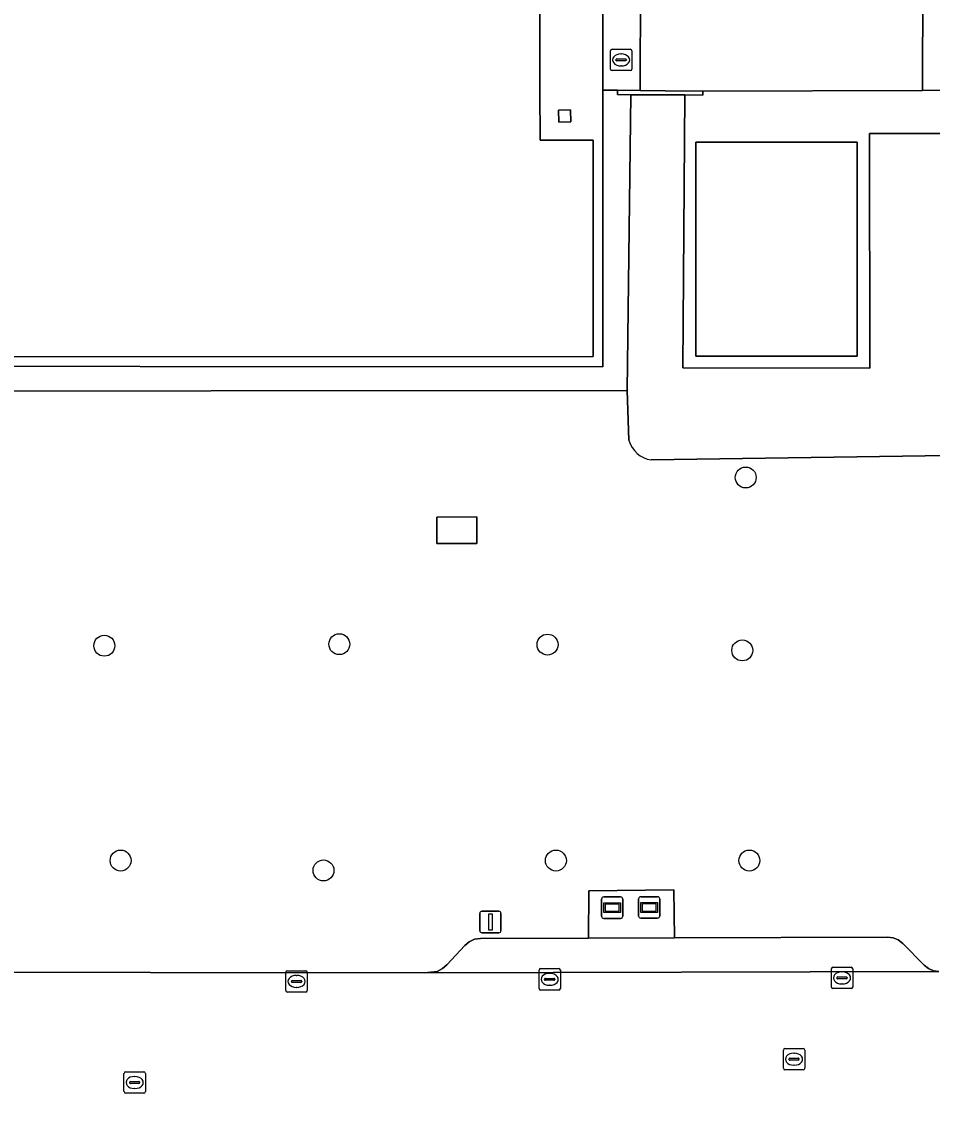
# Model space of a CAD drawing. Extents: x 161477 to 163040, y 383680 to 384871.
# Drawn here: x 162469.9 to 162512.5, y 384440.4 to 384491 of the extents above; entities that cross this region are included whole.
import ezdxf

# ---------------------------------------------------------------- set-up
doc = ezdxf.new("R2010")
doc.units = 0
for name, color, linetype in [('IMGEO_Boom', 7, 'Continuous'), ('IMGEO_Erf', 7, 'Continuous'), ('IMGEO_Groenvoorziening', 7, 'Continuous'), ('IMGEO_Informatiebord', 7, 'Continuous'), ('IMGEO_Kolk', 7, 'Continuous'), ('IMGEO_Lichtmast', 7, 'Continuous'), ('IMGEO_Muur', 7, 'Continuous'), ('IMGEO_Pand', 7, 'Continuous'), ('IMGEO_Parkeervlak_open', 7, 'Continuous'), ('IMGEO_Rijbaan_lokaal_open', 7, 'Continuous'), ('IMGEO_Rioolput', 7, 'Continuous'), ('IMGEO_Voetpad_gesloten', 7, 'Continuous'), ('IMGEO_Voetpad_halfverhard', 7, 'Continuous'), ('IMGEO_Voetpad_open', 7, 'Continuous')]:
    doc.layers.add(name, color=color, linetype=linetype)

msp = doc.modelspace()

# ---------------------------------------------------------------- linework, layer by layer
at = {"layer": 'IMGEO_Boom'}
for centre in [(162503.76, 384469.71), (162473.79, 384461.85), (162484.77, 384461.92), (162494.5, 384461.9), (162503.6, 384461.63), (162474.55, 384451.81), (162484.03, 384451.35), (162494.89, 384451.81), (162503.93, 384451.81)]:
    msp.add_circle(centre, 0.489, dxfattribs=at)
at = {"layer": 'IMGEO_Erf'}
for points in [[(162497.086, 384492.919), (162496.758, 384492.918), (162496.752, 384495.181), (162496.624, 384495.19), (162494.144, 384495.19), (162494.147, 384487.804), (162494.148, 384485.464), (162496.628, 384485.466), (162496.636, 384475.356), (162454.274, 384475.352), (162454.279, 384485.463), (162456.759, 384485.461), (162456.756, 384487.762), (162454.138, 384487.791), (162454.16, 384487.394), (162453.808, 384487.393), (162453.808, 384474.909), (162497.086, 384474.88), (162497.086, 384487.801)], [(162495.574, 384486.89), (162495.589, 384486.324), (162495.023, 384486.309), (162495.008, 384486.875)]]:
    msp.add_lwpolyline(points, close=True, dxfattribs=at)
at = {"layer": 'IMGEO_Groenvoorziening'}
for points in [[(162498.302, 384471.457), (162498.227, 384473.767), (162459.314, 384473.738), (162459.375, 384472.188), (162466.875, 384472.188), (162466.893, 384467.077), (162454.799, 384467.129), (162454.817, 384472.153), (162456.811, 384472.188), (162456.775, 384473.736), (162452.696, 384473.733), (162452.683, 384487.577), (162449.136, 384487.566), (162449.132, 384487.764), (162445.309, 384487.742)], [(162513.128, 384485.782), (162509.548, 384485.786), (162509.56, 384474.819), (162500.823, 384474.839), (162500.91, 384487.586), (162500, 384487.584), (162499.234, 384487.583), (162498.387, 384487.593), (162498.227, 384473.767), (162498.302, 384471.457)], [(162499.346, 384470.531), (162513.213, 384470.742), (162513.233, 384471.563), (162513.128, 384485.782)], [(162513.213, 384470.742), (162499.346, 384470.531)], [(162450.332, 384446.614), (162488.746, 384446.568), (162489.346, 384446.631), (162489.59, 384446.769), (162489.796, 384446.939), (162490.632, 384447.847), (162490.843, 384448.021), (162491.094, 384448.131), (162491.364, 384448.17), (162496.407, 384448.188), (162496.422, 384450.396), (162500.406, 384450.439), (162500.432, 384448.203), (162510.383, 384448.238), (162510.644, 384448.205), (162510.888, 384448.103), (162511.097, 384447.942), (162512.098, 384446.93), (162512.298, 384446.774), (162512.532, 384446.659)]]:
    msp.add_lwpolyline(points, dxfattribs=at)
msp.add_lwpolyline([(162489.324, 384467.863), (162491.194, 384467.864), (162491.194, 384466.632), (162489.324, 384466.631)], close=True, dxfattribs=at)
msp.add_arc((162499.514, 384471.772), 1.252, 194.5651, 262.2906, dxfattribs=at)
msp.add_arc((162499.514, 384471.772), 1.252, 194.5651, 262.2906, dxfattribs=at)
at = {"layer": 'IMGEO_Informatiebord'}
for p, q in [((162497.025, 384449.21), (162497.025, 384450.01)), ((162497.025, 384450.01), (162497.025, 384449.21)), ((162497.125, 384450.11), (162497.915, 384450.11)), ((162497.915, 384450.11), (162497.125, 384450.11)), ((162498.015, 384450.01), (162498.015, 384449.21)), ((162498.015, 384449.21), (162498.015, 384450.01)), ((162498.755, 384449.22), (162498.755, 384450.02)), ((162498.755, 384450.02), (162498.755, 384449.22)), ((162498.855, 384450.12), (162499.645, 384450.12)), ((162499.645, 384450.12), (162498.855, 384450.12)), ((162499.745, 384450.02), (162499.745, 384449.22)), ((162499.745, 384449.22), (162499.745, 384450.02)), ((162497.915, 384449.11), (162497.125, 384449.11)), ((162497.125, 384449.11), (162497.915, 384449.11)), ((162499.645, 384449.12), (162498.855, 384449.12)), ((162498.855, 384449.12), (162499.645, 384449.12))]:
    msp.add_line(p, q, dxfattribs=at)
for points in [[(162497.126, 384449.842), (162497.914, 384449.842), (162497.914, 384449.378), (162497.126, 384449.378), (162497.126, 384449.842)], [(162497.191, 384449.777), (162497.191, 384449.443), (162497.849, 384449.443), (162497.849, 384449.777), (162497.191, 384449.777)], [(162498.856, 384449.852), (162499.644, 384449.852), (162499.644, 384449.388), (162498.856, 384449.388), (162498.856, 384449.852)], [(162498.921, 384449.787), (162498.921, 384449.453), (162499.579, 384449.453), (162499.579, 384449.787), (162498.921, 384449.787)]]:
    msp.add_lwpolyline(points, dxfattribs=at)
for centre, start, end in [((162497.125, 384450.01), 90, 180), ((162497.125, 384450.01), 90, 180), ((162497.915, 384450.01), 0, 90), ((162497.915, 384450.01), 360, 90), ((162498.855, 384450.02), 90, 180), ((162498.855, 384450.02), 90, 180), ((162499.645, 384450.02), 0, 90), ((162499.645, 384450.02), 360, 90), ((162497.125, 384449.21), 180, 270), ((162497.125, 384449.21), 180, 270), ((162497.915, 384449.21), 270, 0), ((162497.915, 384449.21), 270, 0), ((162498.855, 384449.22), 180, 270), ((162498.855, 384449.22), 180, 270), ((162499.645, 384449.22), 270, 0), ((162499.645, 384449.22), 270, 0)]:
    msp.add_arc(centre, 0.1, start, end, dxfattribs=at)
at = {"layer": 'IMGEO_Kolk'}
for p, q in [((162494.176, 384446.762), (162495.028, 384446.762)), ((162507.761, 384445.902), (162507.761, 384446.754)), ((162507.836, 384446.828), (162508.688, 384446.828)), ((162508.762, 384446.754), (162508.762, 384445.902)), ((162482.271, 384445.738), (162482.271, 384446.59)), ((162482.346, 384446.664), (162483.198, 384446.664)), ((162482.759, 384446.444), (162482.784, 384446.444)), ((162483.272, 384446.59), (162483.272, 384445.738)), ((162494.101, 384445.836), (162494.101, 384446.688)), ((162494.36, 384446.256), (162494.36, 384446.268)), ((162494.403, 384446.305), (162494.801, 384446.305)), ((162494.589, 384446.542), (162494.614, 384446.542)), ((162494.844, 384446.268), (162494.844, 384446.256)), ((162495.102, 384446.688), (162495.102, 384445.836)), ((162508.02, 384446.322), (162508.02, 384446.334)), ((162508.458, 384446.285), (162508.06, 384446.285)), ((162508.063, 384446.371), (162508.461, 384446.371)), ((162508.249, 384446.608), (162508.274, 384446.608)), ((162508.504, 384446.334), (162508.504, 384446.322)), ((162482.53, 384446.158), (162482.53, 384446.17)), ((162482.968, 384446.121), (162482.57, 384446.121)), ((162482.573, 384446.207), (162482.971, 384446.207)), ((162482.782, 384445.884), (162482.757, 384445.884)), ((162483.014, 384446.17), (162483.014, 384446.158)), ((162495.028, 384445.762), (162494.176, 384445.762)), ((162494.798, 384446.219), (162494.4, 384446.219)), ((162494.612, 384445.982), (162494.587, 384445.982)), ((162508.688, 384445.828), (162507.836, 384445.828)), ((162508.272, 384446.048), (162508.247, 384446.048)), ((162483.198, 384445.664), (162482.346, 384445.664))]:
    msp.add_line(p, q, dxfattribs=at)
for points in [[(162494.176, 384446.762), (162495.028, 384446.762)], [(162507.761, 384445.902), (162507.761, 384446.754)], [(162507.836, 384446.828), (162508.688, 384446.828)], [(162508.762, 384446.754), (162508.762, 384445.902)], [(162482.271, 384445.738), (162482.271, 384446.59)], [(162482.346, 384446.664), (162483.198, 384446.664)], [(162483.272, 384446.59), (162483.272, 384445.738)], [(162494.101, 384445.836), (162494.101, 384446.688)], [(162495.102, 384446.688), (162495.102, 384445.836)], [(162495.028, 384445.762), (162494.176, 384445.762)], [(162508.688, 384445.828), (162507.836, 384445.828)], [(162483.198, 384445.664), (162482.346, 384445.664)]]:
    msp.add_lwpolyline(points, dxfattribs=at)
for centre, radius, start, end in [((162494.178, 384446.686), 0.0765, 91.552, 178.448), ((162494.178, 384446.686), 0.0765, 91.552, 178.448), ((162495.026, 384446.686), 0.0765, 1.552, 88.448), ((162495.026, 384446.686), 0.0765, 1.552, 88.448), ((162507.838, 384446.752), 0.0765, 91.552, 178.448), ((162507.838, 384446.752), 0.0765, 91.552, 178.448), ((162508.686, 384446.752), 0.0765, 1.552, 88.448), ((162508.686, 384446.752), 0.0765, 1.552, 88.448), ((162482.348, 384446.588), 0.0765, 91.552, 178.448), ((162482.348, 384446.588), 0.0765, 91.552, 178.448), ((162483.196, 384446.588), 0.0765, 1.552, 88.448), ((162483.196, 384446.588), 0.0765, 1.552, 88.448), ((162494.4, 384446.265), 0.0403, 85.8775, 175.7526), ((162494.397, 384446.255), 0.0366, 178.938, 274.7102), ((162494.801, 384446.262), 0.043, 264.8664, 352.4533), ((162494.805, 384446.267), 0.0386, 1.7309, 96.639), ((162508.06, 384446.331), 0.0403, 85.8775, 175.7526), ((162508.057, 384446.321), 0.0366, 178.938, 274.7102), ((162508.461, 384446.328), 0.043, 264.8664, 352.4533), ((162508.465, 384446.333), 0.0386, 1.7309, 96.639), ((162482.348, 384445.74), 0.0765, 181.552, 268.448), ((162482.348, 384445.74), 0.0765, 181.552, 268.448), ((162482.57, 384446.167), 0.0403, 85.8775, 175.7526), ((162482.567, 384446.157), 0.0366, 178.938, 274.7102), ((162482.971, 384446.164), 0.043, 264.8664, 352.4533), ((162482.975, 384446.169), 0.0386, 1.7309, 96.639), ((162483.196, 384445.74), 0.0765, 271.552, 358.448), ((162483.196, 384445.74), 0.0765, 271.552, 358.448), ((162494.178, 384445.838), 0.0765, 181.552, 268.448), ((162494.178, 384445.838), 0.0765, 181.552, 268.448), ((162495.026, 384445.838), 0.0765, 271.552, 358.448), ((162495.026, 384445.838), 0.0765, 271.552, 358.448), ((162507.838, 384445.904), 0.0765, 181.552, 268.448), ((162507.838, 384445.904), 0.0765, 181.552, 268.448), ((162508.686, 384445.904), 0.0765, 271.552, 358.448), ((162508.686, 384445.904), 0.0765, 271.552, 358.448)]:
    msp.add_arc(centre, radius, start, end, dxfattribs=at)
for centre, major_axis, ratio, start_param, end_param in [((162482.758, 384446.164), (-0.387, 0.002), 0.722429, 4.712389, 7.853982), ((162482.783, 384446.164), (-0.39, 0.002), 0.717154, 1.570796, 4.712389), ((162494.588, 384446.262), (-0.387, 0.002), 0.722429, 4.712389, 7.853982), ((162494.613, 384446.262), (-0.39, 0.002), 0.717154, 1.570796, 4.712389), ((162508.248, 384446.328), (-0.387, 0.002), 0.722429, 4.712389, 7.853982), ((162508.273, 384446.328), (-0.39, 0.002), 0.717154, 1.570796, 4.712389)]:
    msp.add_ellipse(centre, major_axis=major_axis, ratio=ratio, start_param=start_param, end_param=end_param, dxfattribs=at)
at = {"layer": 'IMGEO_Lichtmast'}
for p, q in [((162491.335, 384448.54), (162491.335, 384449.34)), ((162491.335, 384449.34), (162491.335, 384448.54)), ((162491.435, 384449.44), (162492.225, 384449.44)), ((162492.225, 384449.44), (162491.435, 384449.44)), ((162492.325, 384449.34), (162492.325, 384448.54)), ((162492.325, 384448.54), (162492.325, 384449.34)), ((162492.225, 384448.44), (162491.435, 384448.44)), ((162491.435, 384448.44), (162492.225, 384448.44))]:
    msp.add_line(p, q, dxfattribs=at)
msp.add_lwpolyline([(162491.755, 384449.315), (162491.905, 384449.315), (162491.905, 384448.565), (162491.755, 384448.565), (162491.755, 384449.315)], dxfattribs=at)
for centre, start, end in [((162491.435, 384449.34), 90, 180), ((162491.435, 384449.34), 90, 180), ((162492.225, 384449.34), 0, 90), ((162492.225, 384449.34), 360, 90), ((162491.435, 384448.54), 180, 270), ((162491.435, 384448.54), 180, 270), ((162492.225, 384448.54), 270, 0), ((162492.225, 384448.54), 270, 0)]:
    msp.add_arc(centre, 0.1, start, end, dxfattribs=at)
at = {"layer": 'IMGEO_Muur'}
msp.add_lwpolyline([(162501.756, 384487.753), (162500, 384487.774), (162498.824, 384487.788), (162497.767, 384487.8), (162497.764, 384487.6), (162498.387, 384487.593), (162499.234, 384487.583), (162500, 384487.584), (162500.91, 384487.586), (162501.751, 384487.566)], close=True, dxfattribs=at)
at = {"layer": 'IMGEO_Pand'}
msp.add_lwpolyline([(162456.749, 384492.871), (162456.756, 384487.762), (162456.759, 384485.461), (162454.279, 384485.463), (162454.274, 384475.352), (162496.636, 384475.356), (162496.628, 384485.466), (162494.148, 384485.464), (162494.147, 384487.804), (162494.144, 384495.19)], dxfattribs=at)
for points in [[(162495.574, 384486.89), (162495.008, 384486.875), (162495.023, 384486.309), (162495.589, 384486.324)], [(162508.967, 384475.374), (162508.966, 384485.383), (162501.433, 384485.383), (162501.434, 384475.374)]]:
    msp.add_lwpolyline(points, close=True, dxfattribs=at)
at = {"layer": 'IMGEO_Parkeervlak_open'}
for points in [[(162498.824, 384487.788), (162500, 384487.774), (162501.756, 384487.753), (162512.027, 384487.786), (162512.043, 384492.799), (162498.842, 384492.755)], [(162511.097, 384447.942), (162510.888, 384448.103), (162510.644, 384448.205), (162510.383, 384448.238), (162500.432, 384448.203), (162496.407, 384448.188), (162491.364, 384448.17), (162491.094, 384448.131), (162490.843, 384448.021), (162490.632, 384447.847), (162489.796, 384446.939), (162489.59, 384446.769), (162489.346, 384446.631), (162488.746, 384446.568), (162512.779, 384446.634), (162512.532, 384446.659), (162512.298, 384446.774), (162512.098, 384446.93)]]:
    msp.add_lwpolyline(points, close=True, dxfattribs=at)
at = {"layer": 'IMGEO_Rijbaan_lokaal_open'}
for points in [[(162497.086, 384492.919), (162497.086, 384487.801), (162497.767, 384487.8), (162498.824, 384487.788), (162498.842, 384492.755)], [(162512.043, 384492.799), (162512.027, 384487.786), (162516.643, 384487.801)], [(162512.779, 384446.634), (162488.746, 384446.568), (162450.332, 384446.614), (162450.057, 384436.524), (162458.482, 384436.55), (162462.675, 384436.562), (162490.669, 384436.631), (162494.899, 384436.652), (162497.367, 384436.664), (162511.818, 384436.733), (162513.085, 384436.739)]]:
    msp.add_lwpolyline(points, dxfattribs=at)
at = {"layer": 'IMGEO_Rioolput'}
for p, q in [((162497.439, 384488.794), (162497.439, 384489.646)), ((162497.514, 384489.72), (162498.366, 384489.72)), ((162497.741, 384489.263), (162498.139, 384489.263)), ((162497.927, 384489.5), (162497.952, 384489.5)), ((162498.44, 384489.646), (162498.44, 384488.794)), ((162497.698, 384489.214), (162497.698, 384489.226)), ((162498.136, 384489.177), (162497.738, 384489.177)), ((162497.95, 384488.94), (162497.925, 384488.94)), ((162498.182, 384489.226), (162498.182, 384489.214)), ((162498.366, 384488.72), (162497.514, 384488.72)), ((162505.519, 384442.104), (162505.519, 384442.956)), ((162505.594, 384443.03), (162506.446, 384443.03)), ((162506.007, 384442.81), (162506.032, 384442.81)), ((162506.52, 384442.956), (162506.52, 384442.104)), ((162505.778, 384442.524), (162505.778, 384442.536)), ((162506.216, 384442.487), (162505.818, 384442.487)), ((162505.821, 384442.573), (162506.219, 384442.573)), ((162506.03, 384442.25), (162506.005, 384442.25)), ((162506.262, 384442.536), (162506.262, 384442.524)), ((162474.709, 384441.014), (162474.709, 384441.866)), ((162474.784, 384441.94), (162475.636, 384441.94)), ((162475.197, 384441.72), (162475.222, 384441.72)), ((162475.71, 384441.866), (162475.71, 384441.014)), ((162506.446, 384442.03), (162505.594, 384442.03)), ((162474.968, 384441.434), (162474.968, 384441.446)), ((162475.406, 384441.397), (162475.008, 384441.397)), ((162475.011, 384441.483), (162475.409, 384441.483)), ((162475.452, 384441.446), (162475.452, 384441.434)), ((162475.636, 384440.94), (162474.784, 384440.94)), ((162475.22, 384441.16), (162475.195, 384441.16))]:
    msp.add_line(p, q, dxfattribs=at)
for points in [[(162497.439, 384488.794), (162497.439, 384489.646)], [(162497.514, 384489.72), (162498.366, 384489.72)], [(162498.44, 384489.646), (162498.44, 384488.794)], [(162498.366, 384488.72), (162497.514, 384488.72)], [(162505.519, 384442.104), (162505.519, 384442.956)], [(162505.594, 384443.03), (162506.446, 384443.03)], [(162506.52, 384442.956), (162506.52, 384442.104)], [(162474.709, 384441.014), (162474.709, 384441.866)], [(162474.784, 384441.94), (162475.636, 384441.94)], [(162475.71, 384441.866), (162475.71, 384441.014)], [(162506.446, 384442.03), (162505.594, 384442.03)], [(162475.636, 384440.94), (162474.784, 384440.94)]]:
    msp.add_lwpolyline(points, dxfattribs=at)
for centre, radius, start, end in [((162497.516, 384489.644), 0.0765, 91.552, 178.448), ((162497.516, 384489.644), 0.0765, 91.552, 178.448), ((162497.738, 384489.223), 0.0403, 85.8775, 175.7526), ((162498.143, 384489.225), 0.0386, 1.7309, 96.639), ((162498.364, 384489.644), 0.0765, 1.552, 88.448), ((162498.364, 384489.644), 0.0765, 1.552, 88.448), ((162497.516, 384488.796), 0.0765, 181.552, 268.448), ((162497.516, 384488.796), 0.0765, 181.552, 268.448), ((162497.735, 384489.213), 0.0366, 178.938, 274.7102), ((162498.139, 384489.22), 0.043, 264.8664, 352.4533), ((162498.364, 384488.796), 0.0765, 271.552, 358.448), ((162498.364, 384488.796), 0.0765, 271.552, 358.448), ((162505.596, 384442.954), 0.0765, 91.552, 178.448), ((162505.596, 384442.954), 0.0765, 91.552, 178.448), ((162506.444, 384442.954), 0.0765, 1.552, 88.448), ((162506.444, 384442.954), 0.0765, 1.552, 88.448), ((162505.818, 384442.533), 0.0403, 85.8775, 175.7526), ((162505.815, 384442.523), 0.0366, 178.938, 274.7102), ((162506.219, 384442.53), 0.043, 264.8664, 352.4533), ((162506.223, 384442.535), 0.0386, 1.7309, 96.639), ((162474.786, 384441.864), 0.0765, 91.552, 178.448), ((162474.786, 384441.864), 0.0765, 91.552, 178.448), ((162475.634, 384441.864), 0.0765, 1.552, 88.448), ((162475.634, 384441.864), 0.0765, 1.552, 88.448), ((162505.596, 384442.106), 0.0765, 181.552, 268.448), ((162505.596, 384442.106), 0.0765, 181.552, 268.448), ((162506.444, 384442.106), 0.0765, 271.552, 358.448), ((162506.444, 384442.106), 0.0765, 271.552, 358.448), ((162475.008, 384441.443), 0.0403, 85.8775, 175.7526), ((162475.005, 384441.433), 0.0366, 178.938, 274.7102), ((162475.409, 384441.44), 0.043, 264.8664, 352.4533), ((162475.413, 384441.445), 0.0386, 1.7309, 96.639), ((162474.786, 384441.016), 0.0765, 181.552, 268.448), ((162474.786, 384441.016), 0.0765, 181.552, 268.448), ((162475.634, 384441.016), 0.0765, 271.552, 358.448), ((162475.634, 384441.016), 0.0765, 271.552, 358.448)]:
    msp.add_arc(centre, radius, start, end, dxfattribs=at)
for centre, major_axis, ratio, start_param, end_param in [((162497.926, 384489.22), (-0.387, 0.002), 0.722429, 4.712389, 7.853982), ((162497.951, 384489.22), (-0.39, 0.002), 0.717154, 1.570796, 4.712389), ((162506.006, 384442.53), (-0.387, 0.002), 0.722429, 4.712389, 7.853982), ((162506.031, 384442.53), (-0.39, 0.002), 0.717154, 1.570796, 4.712389), ((162475.196, 384441.44), (-0.387, 0.002), 0.722429, 4.712389, 7.853982), ((162475.221, 384441.44), (-0.39, 0.002), 0.717154, 1.570796, 4.712389)]:
    msp.add_ellipse(centre, major_axis=major_axis, ratio=ratio, start_param=start_param, end_param=end_param, dxfattribs=at)
at = {"layer": 'IMGEO_Voetpad_gesloten'}
msp.add_lwpolyline([(162491.194, 384467.864), (162489.324, 384467.863), (162489.324, 384466.631), (162491.194, 384466.632)], close=True, dxfattribs=at)
at = {"layer": 'IMGEO_Voetpad_halfverhard'}
msp.add_lwpolyline([(162453.808, 384487.393), (162453.146, 384487.39), (162453.142, 384487.581), (162452.683, 384487.577), (162452.696, 384473.733), (162456.775, 384473.736), (162459.314, 384473.738), (162498.227, 384473.767), (162498.387, 384487.593), (162497.764, 384487.6), (162497.767, 384487.8), (162497.086, 384487.801), (162497.086, 384474.88), (162453.808, 384474.909)], close=True, dxfattribs=at)
at = {"layer": 'IMGEO_Voetpad_open'}
for points in [[(162517.146, 384471.598), (162517.185, 384475.31), (162517.047, 384478.812), (162517.081, 384485.642), (162517.088, 384487.796), (162516.643, 384487.801), (162512.027, 384487.786), (162501.756, 384487.753), (162501.751, 384487.566), (162500.91, 384487.586), (162500.823, 384474.839), (162509.56, 384474.819), (162509.548, 384485.786), (162513.128, 384485.782), (162513.233, 384471.563), (162513.213, 384470.742), (162513.361, 384446.636), (162517.301, 384446.783)], [(162501.434, 384475.374), (162501.433, 384485.383), (162508.966, 384485.383), (162508.967, 384475.374)], [(162500.406, 384450.439), (162496.422, 384450.396), (162496.407, 384448.188), (162500.432, 384448.203)]]:
    msp.add_lwpolyline(points, close=True, dxfattribs=at)

doc.saveas('drawing.dxf')
